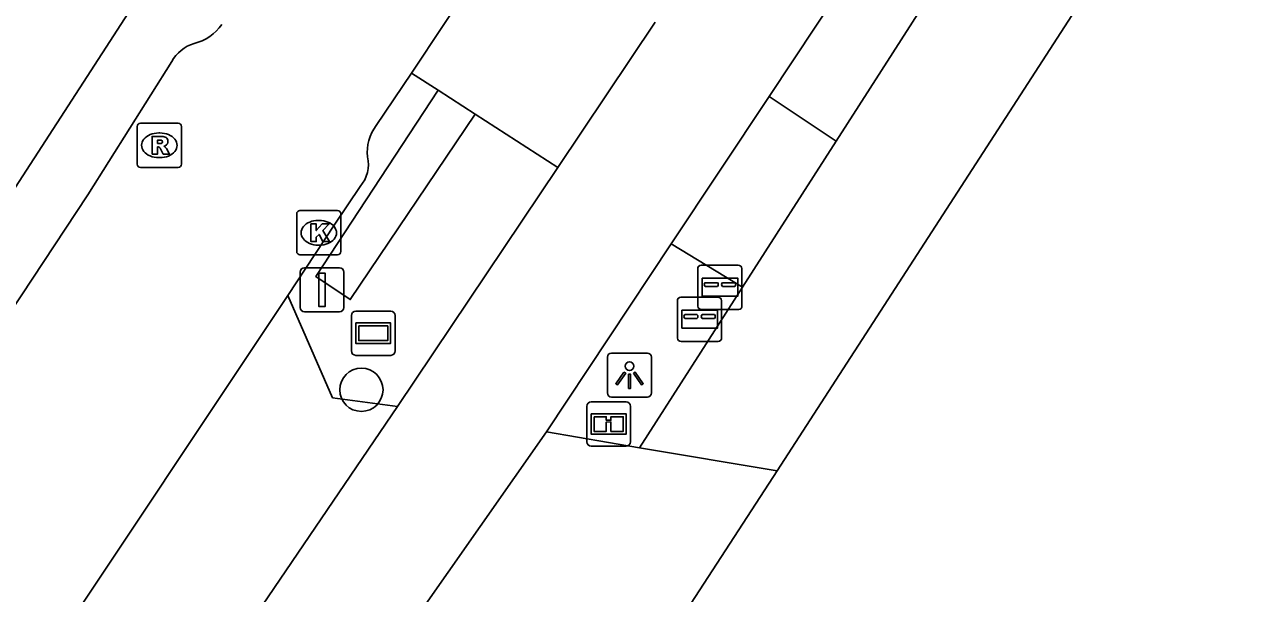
# Model space of a CAD drawing. Extents: x 161258 to 161838, y 380836 to 381727.
# Drawn here: x 161567.88 to 161595.48, y 380971.67 to 380984.55 of the extents above; entities that cross this region are included whole.
import ezdxf

# ---------------------------------------------------------------- set-up
doc = ezdxf.new("R2010")
doc.units = 0
for name, color, linetype in [('IMGEO_Afsluitpaal', 7, 'Continuous'), ('IMGEO_Boom', 7, 'Continuous'), ('IMGEO_Brievenbus', 7, 'Continuous'), ('IMGEO_Fietspad_gesloten', 7, 'Continuous'), ('IMGEO_Haag', 7, 'Continuous'), ('IMGEO_Informatiebord', 7, 'Continuous'), ('IMGEO_Kolk', 7, 'Continuous'), ('IMGEO_Lichtpunt', 7, 'Continuous'), ('IMGEO_Rijbaan_lokaal_open', 7, 'Continuous'), ('IMGEO_Rioolput', 7, 'Continuous'), ('IMGEO_Verklikker', 7, 'Continuous'), ('IMGEO_Voetpad_open', 7, 'Continuous')]:
    doc.layers.add(name, color=color, linetype=linetype)

msp = doc.modelspace()

# ---------------------------------------------------------------- linework, layer by layer
at = {"layer": 'IMGEO_Afsluitpaal'}
for p, q in [((161574.218, 380979.047), (161575.008, 380979.047)), ((161575.008, 380979.047), (161574.218, 380979.047)), ((161574.118, 380978.147), (161574.118, 380978.947)), ((161574.118, 380978.947), (161574.118, 380978.147)), ((161575.108, 380978.947), (161575.108, 380978.147)), ((161575.108, 380978.147), (161575.108, 380978.947)), ((161575.008, 380978.047), (161574.218, 380978.047)), ((161574.218, 380978.047), (161575.008, 380978.047))]:
    msp.add_line(p, q, dxfattribs=at)
msp.add_lwpolyline([(161574.538, 380978.922), (161574.688, 380978.922), (161574.688, 380978.172), (161574.538, 380978.172), (161574.538, 380978.922)], dxfattribs=at)
for centre, start, end in [((161574.218, 380978.947), 90, 180), ((161574.218, 380978.947), 90, 180), ((161575.008, 380978.947), 0, 90), ((161575.008, 380978.947), 360, 90), ((161574.218, 380978.147), 180, 270), ((161574.218, 380978.147), 180, 270), ((161575.008, 380978.147), 270, 0), ((161575.008, 380978.147), 270, 0)]:
    msp.add_arc(centre, 0.1, start, end, dxfattribs=at)
at = {"layer": 'IMGEO_Boom'}
msp.add_circle((161575.504, 380976.284), 0.489, dxfattribs=at)
at = {"layer": 'IMGEO_Brievenbus'}
for p, q in [((161583.113, 380978.176), (161583.113, 380979.017)), ((161583.113, 380979.017), (161583.113, 380978.176)), ((161583.188, 380979.101), (161584.029, 380979.101)), ((161584.029, 380979.101), (161583.188, 380979.101)), ((161584.113, 380979.026), (161584.113, 380978.185)), ((161584.113, 380978.185), (161584.113, 380979.026)), ((161583.557, 380978.708), (161583.28, 380978.708)), ((161583.949, 380978.708), (161583.672, 380978.708)), ((161583.28, 380978.624), (161583.557, 380978.624)), ((161583.672, 380978.624), (161583.949, 380978.624)), ((161582.652, 380977.453), (161582.652, 380978.294)), ((161582.652, 380978.294), (161582.652, 380977.453)), ((161582.727, 380978.378), (161583.568, 380978.378)), ((161583.568, 380978.378), (161582.727, 380978.378)), ((161583.652, 380978.303), (161583.652, 380977.462)), ((161583.652, 380977.462), (161583.652, 380978.303)), ((161583.096, 380977.985), (161582.819, 380977.985)), ((161582.819, 380977.901), (161583.096, 380977.901)), ((161584.038, 380978.101), (161583.197, 380978.101)), ((161583.197, 380978.101), (161584.038, 380978.101)), ((161583.488, 380977.985), (161583.211, 380977.985)), ((161583.211, 380977.901), (161583.488, 380977.901)), ((161583.577, 380977.378), (161582.736, 380977.378)), ((161582.736, 380977.378), (161583.577, 380977.378))]:
    msp.add_line(p, q, dxfattribs=at)
for points in [[(161583.214, 380978.808), (161584.021, 380978.808), (161584.021, 380978.403), (161583.214, 380978.403), (161583.214, 380978.808)], [(161582.753, 380978.085), (161583.56, 380978.085), (161583.56, 380977.68), (161582.753, 380977.68), (161582.753, 380978.085)]]:
    msp.add_lwpolyline(points, dxfattribs=at)
for centre, radius, start, end in [((161583.191, 380979.023), 0.0779, 92.4484, 184.2845), ((161583.191, 380979.023), 0.0779, 92.4484, 184.2845), ((161584.035, 380979.023), 0.0779, 2.4484, 94.2845), ((161584.035, 380979.023), 0.0779, 2.4484, 94.2845), ((161583.31, 380978.666), 0.0519, 125.8089, 234.1911), ((161583.526, 380978.666), 0.0519, 305.8089, 54.1911), ((161583.703, 380978.666), 0.0519, 125.8089, 234.1911), ((161583.919, 380978.666), 0.0519, 305.8089, 54.1911), ((161582.73, 380978.3), 0.0779, 92.4484, 184.2845), ((161582.73, 380978.3), 0.0779, 92.4484, 184.2845), ((161583.191, 380978.179), 0.0779, 182.4484, 274.2845), ((161583.191, 380978.179), 0.0779, 182.4484, 274.2845), ((161583.574, 380978.3), 0.0779, 2.4484, 94.2845), ((161583.574, 380978.3), 0.0779, 2.4484, 94.2845), ((161584.035, 380978.179), 0.0779, 272.4484, 4.2845), ((161584.035, 380978.179), 0.0779, 272.4484, 4.2845), ((161582.849, 380977.943), 0.0519, 125.8089, 234.1911), ((161583.065, 380977.943), 0.0519, 305.8089, 54.1911), ((161583.242, 380977.943), 0.0519, 125.8089, 234.1911), ((161583.458, 380977.943), 0.0519, 305.8089, 54.1911), ((161582.73, 380977.456), 0.0779, 182.4484, 274.2845), ((161582.73, 380977.456), 0.0779, 182.4484, 274.2845), ((161583.574, 380977.456), 0.0779, 272.4484, 4.2845), ((161583.574, 380977.456), 0.0779, 272.4484, 4.2845)]:
    msp.add_arc(centre, radius, start, end, dxfattribs=at)
at = {"layer": 'IMGEO_Fietspad_gesloten'}
for points in [[(161595.917, 380999.754), (161594.764, 380998.054), (161593.829, 380996.644), (161584.726, 380982.92)], [(161571.517, 380986.803), (161563.567, 380974.533)], [(161579.947, 380981.315), (161582.149, 380984.599)], [(161584.726, 380982.92), (161582.514, 380979.586)], [(161576.319, 380975.904), (161579.947, 380981.315)], [(161582.514, 380979.586), (161579.692, 380975.331)], [(161576.319, 380975.904), (161571.939, 380969.459)], [(161575.243, 380968.987), (161579.692, 380975.331)]]:
    msp.add_lwpolyline(points, dxfattribs=at)
at = {"layer": 'IMGEO_Haag'}
msp.add_lwpolyline([(161577.238, 380983.061), (161574.473, 380978.85), (161575.251, 380978.326), (161578.074, 380982.522)], dxfattribs=at)
at = {"layer": 'IMGEO_Informatiebord'}
for p, q in [((161580.702, 380976.009), (161581.492, 380976.009)), ((161581.492, 380976.009), (161580.702, 380976.009)), ((161580.602, 380975.109), (161580.602, 380975.909)), ((161580.602, 380975.909), (161580.602, 380975.109)), ((161581.592, 380975.909), (161581.592, 380975.109)), ((161581.592, 380975.109), (161581.592, 380975.909)), ((161581.492, 380975.009), (161580.702, 380975.009)), ((161580.702, 380975.009), (161581.492, 380975.009))]:
    msp.add_line(p, q, dxfattribs=at)
for points in [[(161580.703, 380975.741), (161581.491, 380975.741), (161581.491, 380975.277), (161580.703, 380975.277), (161580.703, 380975.741)], [(161580.768, 380975.676), (161580.768, 380975.342), (161581.043, 380975.342), (161581.044, 380975.555), (161581.148, 380975.556), (161581.149, 380975.342), (161581.426, 380975.342), (161581.426, 380975.676), (161581.15, 380975.676), (161581.15, 380975.596), (161581.044, 380975.596), (161581.044, 380975.676), (161580.768, 380975.676)]]:
    msp.add_lwpolyline(points, dxfattribs=at)
for centre, start, end in [((161580.702, 380975.909), 90, 180), ((161580.702, 380975.909), 90, 180), ((161581.492, 380975.909), 0, 90), ((161581.492, 380975.909), 360, 90), ((161580.702, 380975.109), 180, 270), ((161580.702, 380975.109), 180, 270), ((161581.492, 380975.109), 270, 0), ((161581.492, 380975.109), 270, 0)]:
    msp.add_arc(centre, 0.1, start, end, dxfattribs=at)
at = {"layer": 'IMGEO_Kolk'}
for p, q in [((161574.04, 380979.411), (161574.04, 380980.263)), ((161574.115, 380980.337), (161574.967, 380980.337)), ((161574.528, 380980.117), (161574.553, 380980.117)), ((161575.041, 380980.263), (161575.041, 380979.411)), ((161574.551, 380979.557), (161574.526, 380979.557)), ((161574.967, 380979.337), (161574.115, 380979.337))]:
    msp.add_line(p, q, dxfattribs=at)
for points in [[(161574.04, 380979.411), (161574.04, 380980.263)], [(161574.115, 380980.337), (161574.967, 380980.337)], [(161575.041, 380980.263), (161575.041, 380979.411)], [(161574.361, 380980.037), (161574.484, 380980.037), (161574.484, 380979.886), (161574.614, 380980.037), (161574.778, 380980.037), (161574.632, 380979.886), (161574.785, 380979.637), (161574.633, 380979.637), (161574.548, 380979.801), (161574.484, 380979.734), (161574.484, 380979.637), (161574.361, 380979.637), (161574.361, 380980.037)], [(161574.967, 380979.337), (161574.115, 380979.337)]]:
    msp.add_lwpolyline(points, dxfattribs=at)
for centre, start, end in [((161574.117, 380980.261), 91.552, 178.448), ((161574.117, 380980.261), 91.552, 178.448), ((161574.965, 380980.261), 1.552, 88.448), ((161574.965, 380980.261), 1.552, 88.448), ((161574.117, 380979.413), 181.552, 268.448), ((161574.117, 380979.413), 181.552, 268.448), ((161574.965, 380979.413), 271.552, 358.448), ((161574.965, 380979.413), 271.552, 358.448)]:
    msp.add_arc(centre, 0.0765, start, end, dxfattribs=at)
for centre, major_axis, ratio, start_param, end_param in [((161574.527, 380979.837), (-0.387, 0.002), 0.722429, 4.712389, 7.853982), ((161574.552, 380979.837), (-0.39, 0.002), 0.717154, 1.570796, 4.712389)]:
    msp.add_ellipse(centre, major_axis=major_axis, ratio=ratio, start_param=start_param, end_param=end_param, dxfattribs=at)
at = {"layer": 'IMGEO_Lichtpunt'}
for p, q in [((161581.972, 380977.116), (161581.164, 380977.116)), ((161581.972, 380977.116), (161581.164, 380977.116)), ((161581.07, 380977.021), (161581.07, 380976.214)), ((161581.07, 380977.021), (161581.07, 380976.214)), ((161582.066, 380976.214), (161582.066, 380977.021)), ((161582.066, 380976.214), (161582.066, 380977.021)), ((161581.164, 380976.12), (161581.972, 380976.12)), ((161581.164, 380976.12), (161581.972, 380976.12))]:
    msp.add_line(p, q, dxfattribs=at)
for points in [[(161581.444, 380976.685), (161581.483, 380976.657), (161581.295, 380976.395), (161581.257, 380976.422), (161581.444, 380976.685)], [(161581.546, 380976.637), (161581.593, 380976.637), (161581.593, 380976.315), (161581.546, 380976.315), (161581.546, 380976.637)], [(161581.656, 380976.657), (161581.694, 380976.684), (161581.881, 380976.422), (161581.842, 380976.394), (161581.656, 380976.657)]]:
    msp.add_lwpolyline(points, dxfattribs=at)
msp.add_circle((161581.569, 380976.819), 0.0994, dxfattribs=at)
for centre, start, end in [((161581.164, 380977.021), 90, 180), ((161581.164, 380977.021), 90, 180), ((161581.972, 380977.021), 0, 90), ((161581.972, 380977.021), 0, 90), ((161581.164, 380976.214), 180, 270), ((161581.164, 380976.214), 180, 270), ((161581.972, 380976.214), 270, 0), ((161581.972, 380976.214), 270, 360)]:
    msp.add_arc(centre, 0.0946, start, end, dxfattribs=at)
at = {"layer": 'IMGEO_Rijbaan_lokaal_open'}
for points in [[(161578.831, 380986.762), (161576.641, 380983.446)], [(161565.032, 380974.216), (161569.319, 380980.696), (161571.213, 380983.708)], [(161576.641, 380983.446), (161575.839, 380982.261)], [(161575.475, 380980.887), (161574.906, 380980.028), (161574.233, 380979.011), (161573.84, 380978.417)], [(161568.268, 380970.053), (161573.84, 380978.417)]]:
    msp.add_lwpolyline(points, dxfattribs=at)
for centre, radius, start, end in [((161571.45, 380985.181), 1.097, 284.2343, 324.9374), ((161571.957, 380983.307), 0.845, 106.2764, 151.647), ((161576.608, 380981.669), 0.971, 142.4066, 186.6709), ((161574.92, 380981.383), 0.745, 318.2177, 13.4279)]:
    msp.add_arc(centre, radius, start, end, dxfattribs=at)
at = {"layer": 'IMGEO_Rioolput'}
for p, q in [((161570.507, 380982.316), (161571.359, 380982.316)), ((161570.432, 380981.39), (161570.432, 380982.242)), ((161570.92, 380982.096), (161570.945, 380982.096)), ((161571.433, 380982.242), (161571.433, 380981.39)), ((161570.943, 380981.536), (161570.918, 380981.536)), ((161571.359, 380981.316), (161570.507, 380981.316))]:
    msp.add_line(p, q, dxfattribs=at)
for points in [[(161570.507, 380982.316), (161571.359, 380982.316)], [(161570.432, 380981.39), (161570.432, 380982.242)], [(161571.021, 380982.014), (161570.769, 380982.016), (161570.769, 380981.616)], [(161571.433, 380982.242), (161571.433, 380981.39)], [(161570.769, 380981.616), (161570.893, 380981.616), (161570.893, 380981.778), (161570.904, 380981.778)], [(161570.947, 380981.935), (161570.893, 380981.935), (161570.893, 380981.854)], [(161570.893, 380981.854), (161570.945, 380981.854)], [(161570.951, 380981.749), (161571.022, 380981.616), (161571.162, 380981.616), (161571.097, 380981.742)], [(161571.359, 380981.316), (161570.507, 380981.316)]]:
    msp.add_lwpolyline(points, dxfattribs=at)
for centre, radius, start, end in [((161570.509, 380982.24), 0.0765, 91.552, 178.448), ((161570.509, 380982.24), 0.0765, 91.552, 178.448), ((161571.357, 380982.24), 0.0765, 1.552, 88.448), ((161571.357, 380982.24), 0.0765, 1.552, 88.448), ((161571.02, 380981.904), 0.109, 350.3612, 89.416), ((161570.903, 380981.725), 0.0533, 26.0293, 88.6989), ((161570.929, 380982.043), 0.19, 274.7715, 282.9687), ((161570.953, 380981.839), 0.0964, 77.0061, 93.1865), ((161570.967, 380981.896), 0.0378, 276.6634, 79.6772), ((161571.018, 380981.904), 0.112, 277.5842, 350.9817), ((161571.002, 380981.689), 0.108, 29.5134, 73.7905), ((161570.509, 380981.392), 0.0765, 181.552, 268.448), ((161570.509, 380981.392), 0.0765, 181.552, 268.448), ((161571.357, 380981.392), 0.0765, 271.552, 358.448), ((161571.357, 380981.392), 0.0765, 271.552, 358.448)]:
    msp.add_arc(centre, radius, start, end, dxfattribs=at)
for centre, major_axis, ratio, start_param, end_param in [((161570.919, 380981.816), (-0.387, 0.002), 0.722429, 4.712389, 7.853982), ((161570.944, 380981.816), (-0.39, 0.002), 0.717154, 1.570796, 4.712389)]:
    msp.add_ellipse(centre, major_axis=major_axis, ratio=ratio, start_param=start_param, end_param=end_param, dxfattribs=at)
at = {"layer": 'IMGEO_Verklikker'}
for p, q in [((161575.277, 380977.164), (161575.277, 380977.964)), ((161575.277, 380977.964), (161575.277, 380977.164)), ((161575.377, 380978.064), (161576.167, 380978.064)), ((161576.167, 380978.064), (161575.377, 380978.064)), ((161576.267, 380977.964), (161576.267, 380977.164)), ((161576.267, 380977.164), (161576.267, 380977.964)), ((161576.167, 380977.064), (161575.377, 380977.064)), ((161575.377, 380977.064), (161576.167, 380977.064))]:
    msp.add_line(p, q, dxfattribs=at)
for points in [[(161575.378, 380977.796), (161576.166, 380977.796), (161576.166, 380977.332), (161575.378, 380977.332), (161575.378, 380977.796)], [(161575.443, 380977.731), (161575.443, 380977.397), (161576.101, 380977.397), (161576.101, 380977.731), (161575.443, 380977.731)]]:
    msp.add_lwpolyline(points, dxfattribs=at)
for centre, start, end in [((161575.377, 380977.964), 90, 180), ((161575.377, 380977.964), 90, 180), ((161576.167, 380977.964), 0, 90), ((161576.167, 380977.964), 360, 90), ((161575.377, 380977.164), 180, 270), ((161575.377, 380977.164), 180, 270), ((161576.167, 380977.164), 270, 0), ((161576.167, 380977.164), 270, 0)]:
    msp.add_arc(centre, 0.1, start, end, dxfattribs=at)
at = {"layer": 'IMGEO_Voetpad_open'}
for points in [[(161584.911, 380974.453), (161598.736, 380995.833), (161600.228, 380998.14), (161600.781, 380998.995), (161603.357, 381002.979), (161603.457, 381003.135)], [(161595.917, 380999.754), (161597.505, 380999.482), (161586.243, 380981.911)], [(161576.641, 380983.446), (161577.238, 380983.061)], [(161578.074, 380982.522), (161577.238, 380983.061)], [(161586.243, 380981.911), (161584.726, 380982.92)], [(161578.074, 380982.522), (161579.947, 380981.315)], [(161584.123, 380978.603), (161586.243, 380981.911)], [(161582.514, 380979.586), (161584.123, 380978.603)], [(161573.84, 380978.417), (161574.852, 380976.103), (161576.319, 380975.904)], [(161581.793, 380974.968), (161584.123, 380978.603)], [(161579.692, 380975.331), (161581.793, 380974.968)], [(161581.793, 380974.968), (161584.911, 380974.453)], [(161584.911, 380974.453), (161581.397, 380969.047), (161580.753, 380968.057)]]:
    msp.add_lwpolyline(points, dxfattribs=at)

doc.saveas('drawing.dxf')
